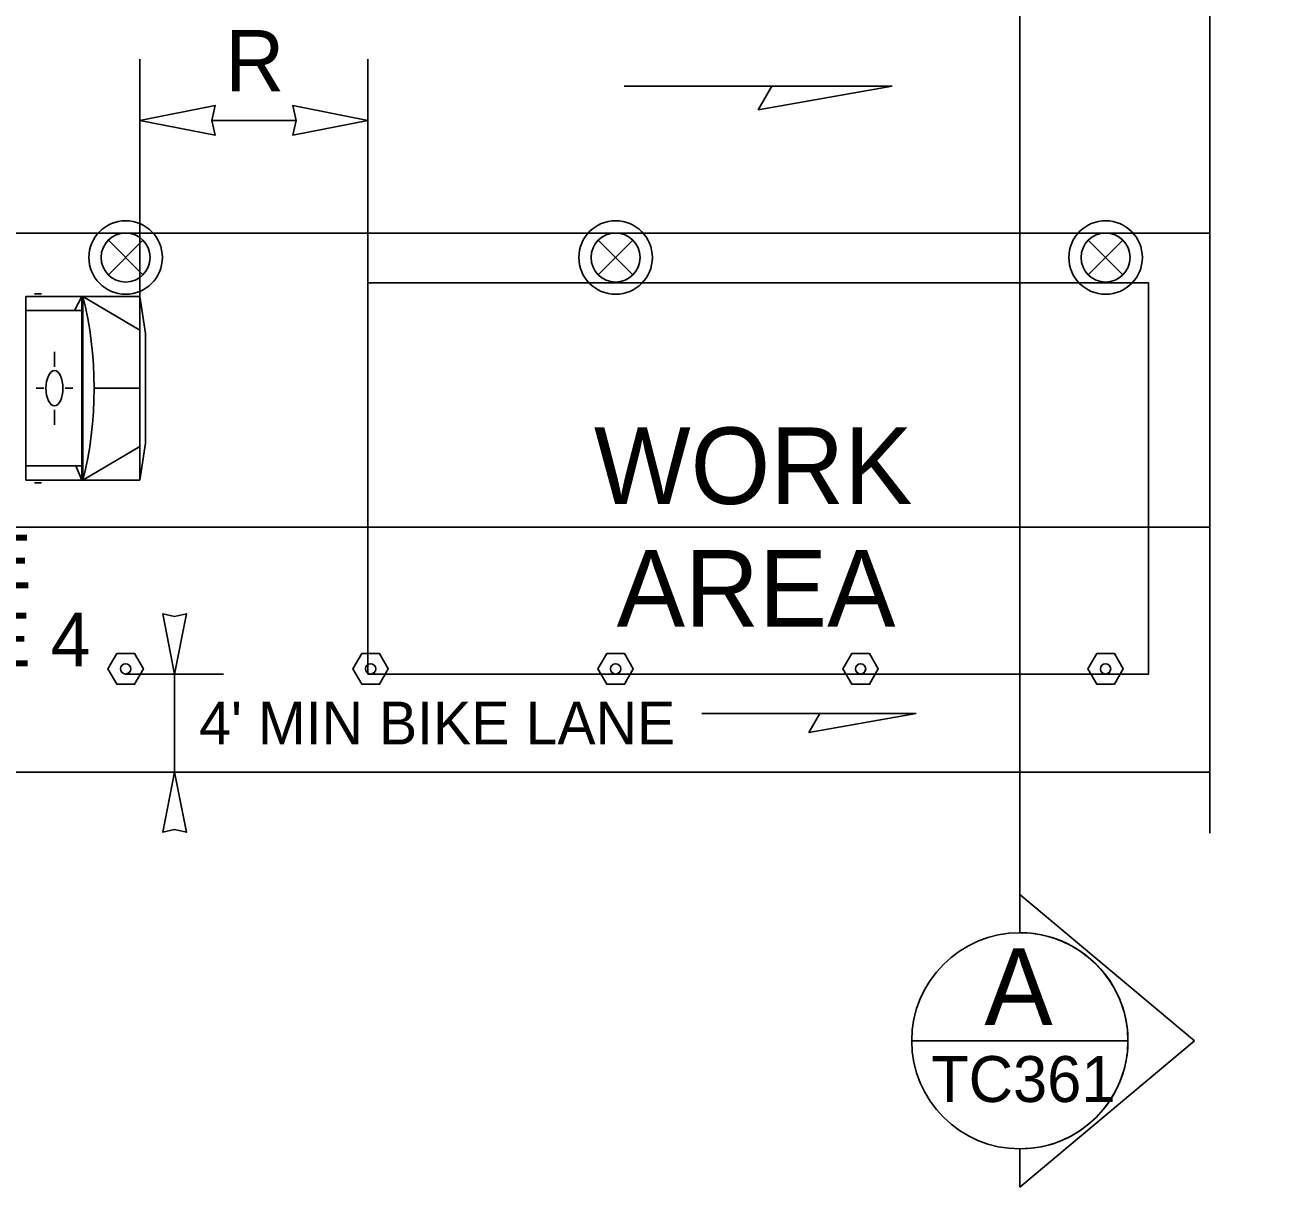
# Model space of a CAD drawing. Extents: x 99958 to 100176, y 99935 to 100011.
# Drawn here: x 100066.007 to 100067.635, y 99973.53 to 99975.048 of the extents above; entities that cross this region are included whole.
import ezdxf

# ---------------------------------------------------------------- set-up
doc = ezdxf.new("R2010")
doc.units = 0
for name, color, linetype in [('RD_ED_ShoulderPavedEdge', 7, 'Continuous'), ('RD_MK_LineEdgeYellow', 7, 'Continuous'), ('RD_MK_LineLane', 7, 'Continuous'), ('SH_TI_WZSectionCut', 7, 'Continuous'), ('TR_WZ_TrafficSafetyDrum', 7, 'Continuous'), ('TR_WZ_TransportableAttenuator', 7, 'Continuous'), ('TR_WZ_TubularMarker', 7, 'Continuous'), ('TR_WZ_WorkAreaLabel', 7, 'Continuous'), ('TR_WZ_WorkZoneDetails', 7, 'Continuous'), ('TR_WZ_WorkZoneTextCurrent', 7, 'Continuous')]:
    doc.layers.add(name, color=color, linetype=linetype)

msp = doc.modelspace()

# ---------------------------------------------------------------- linework, layer by layer
at = {"layer": 'RD_ED_ShoulderPavedEdge'}
msp.add_line((100064.6319, 99974.0724), (100067.555, 99974.0724), dxfattribs=at)
at = {"layer": 'RD_MK_LineEdgeYellow'}
msp.add_line((100064.8819, 99974.3924), (100067.555, 99974.3924), dxfattribs=at)
at = {"layer": 'RD_MK_LineLane'}
msp.add_lwpolyline([(100067.555, 99974.7764), (100060.32, 99974.7764)], dxfattribs=at)
at = {"layer": 'SH_TI_WZSectionCut'}
for p, q in [((100067.3069, 99975.1765), (100067.3069, 99973.9125)), ((100067.3069, 99973.9125), (100067.3069, 99973.8625)), ((100067.535, 99973.7213), (100067.3069, 99973.9125)), ((100067.3069, 99973.5302), (100067.535, 99973.7213)), ((100067.3069, 99973.5801), (100067.3069, 99973.5302))]:
    msp.add_line(p, q, dxfattribs=at)
msp.add_lwpolyline([(100067.1656, 99973.7213), (100067.4481, 99973.7213)], dxfattribs=at)
msp.add_circle((100067.3069, 99973.7213), 0.1412, dxfattribs=at)
msp.add_arc((100067.3069, 99973.7213), 0.1412, 269.9978, 90.0022, dxfattribs=at)
at = {"layer": 'TR_WZ_TrafficSafetyDrum'}
for p, q in [((100066.1163, 99974.7671), (100066.1615, 99974.7218)), ((100066.1615, 99974.7671), (100066.1163, 99974.7218)), ((100066.7563, 99974.7671), (100066.8015, 99974.7218)), ((100066.8015, 99974.7671), (100066.7563, 99974.7218)), ((100067.3963, 99974.7671), (100067.4415, 99974.7218)), ((100067.4415, 99974.7671), (100067.3963, 99974.7218))]:
    msp.add_line(p, q, dxfattribs=at)
for centre, radius in [((100066.1389, 99974.7445), 0.048), ((100066.1389, 99974.7445), 0.048), ((100066.7789, 99974.7445), 0.048), ((100066.7789, 99974.7445), 0.048), ((100067.4189, 99974.7445), 0.048), ((100067.4189, 99974.7445), 0.048), ((100066.1389, 99974.7445), 0.032), ((100066.7789, 99974.7445), 0.032), ((100067.4189, 99974.7445), 0.032)]:
    msp.add_circle(centre, radius, dxfattribs=at)
at = {"layer": 'TR_WZ_TransportableAttenuator'}
for p, q in [((100066.0084, 99974.6937), (100066.0084, 99974.4537)), ((100066.1576, 99974.6937), (100066.0084, 99974.6937)), ((100066.0288, 99974.6971), (100066.0198, 99974.6971)), ((100066.0817, 99974.6937), (100066.0722, 99974.6751)), ((100066.0817, 99974.6937), (100066.0817, 99974.4537)), ((100066.083, 99974.6937), (100066.083, 99974.4537)), ((100066.1576, 99974.6497), (100066.083, 99974.6937)), ((100066.1576, 99974.6937), (100066.1576, 99974.4537)), ((100066.1576, 99974.6937), (100066.165, 99974.6452)), ((100066.0817, 99974.6751), (100066.0084, 99974.6751)), ((100066.165, 99974.6452), (100066.165, 99974.5021)), ((100066.0459, 99974.6212), (100066.0459, 99974.6018)), ((100066.022, 99974.5738), (100066.032, 99974.5738)), ((100066.0347, 99974.5732), (100066.0347, 99974.5732)), ((100066.0697, 99974.5738), (100066.0597, 99974.5738)), ((100066.1576, 99974.5737), (100066.0977, 99974.5737)), ((100066.0459, 99974.5261), (100066.0459, 99974.5455)), ((100066.1576, 99974.4976), (100066.083, 99974.4537)), ((100066.1576, 99974.4537), (100066.165, 99974.5021)), ((100066.0817, 99974.4723), (100066.0084, 99974.4723)), ((100066.0738, 99974.4723), (100066.0817, 99974.4537)), ((100066.1576, 99974.4537), (100066.0084, 99974.4537)), ((100066.0288, 99974.4503), (100066.0198, 99974.4503))]:
    msp.add_line(p, q, dxfattribs=at)
msp.add_ellipse((100065.9764, 99974.5736), major_axis=(0, 0.2519), ratio=0.481608, start_param=4.215852, end_param=5.209111, dxfattribs=at)
msp.add_ellipse((100066.0459, 99974.5737), major_axis=(0, -0.0231), ratio=0.481608, dxfattribs=at)
at = {"layer": 'TR_WZ_TubularMarker'}
for points in [[(100066.1158, 99974.2071), (100066.1274, 99974.2271), (100066.1505, 99974.2271), (100066.162, 99974.2071), (100066.1505, 99974.1871), (100066.1274, 99974.1871)], [(100066.4358, 99974.2071), (100066.4474, 99974.2271), (100066.4705, 99974.2271), (100066.482, 99974.2071), (100066.4705, 99974.1871), (100066.4474, 99974.1871)], [(100066.7558, 99974.2071), (100066.7674, 99974.2271), (100066.7905, 99974.2271), (100066.802, 99974.2071), (100066.7905, 99974.1871), (100066.7674, 99974.1871)], [(100067.0758, 99974.2071), (100067.0874, 99974.2271), (100067.1105, 99974.2271), (100067.122, 99974.2071), (100067.1105, 99974.1871), (100067.0874, 99974.1871)], [(100067.3958, 99974.2071), (100067.4074, 99974.2271), (100067.4305, 99974.2271), (100067.442, 99974.2071), (100067.4305, 99974.1871), (100067.4074, 99974.1871)]]:
    msp.add_lwpolyline(points, close=True, dxfattribs=at)
for points in [[(100066.1274, 99974.1871), (100066.1505, 99974.1871), (100066.162, 99974.2071), (100066.1505, 99974.2271), (100066.1274, 99974.2271), (100066.1158, 99974.2071), (100066.1274, 99974.1871)], [(100066.4474, 99974.1871), (100066.4705, 99974.1871), (100066.482, 99974.2071), (100066.4705, 99974.2271), (100066.4474, 99974.2271), (100066.4358, 99974.2071), (100066.4474, 99974.1871)], [(100066.7674, 99974.1871), (100066.7905, 99974.1871), (100066.802, 99974.2071), (100066.7905, 99974.2271), (100066.7674, 99974.2271), (100066.7558, 99974.2071), (100066.7674, 99974.1871)], [(100067.0874, 99974.1871), (100067.1105, 99974.1871), (100067.122, 99974.2071), (100067.1105, 99974.2271), (100067.0874, 99974.2271), (100067.0758, 99974.2071), (100067.0874, 99974.1871)], [(100067.4074, 99974.1871), (100067.4305, 99974.1871), (100067.442, 99974.2071), (100067.4305, 99974.2271), (100067.4074, 99974.2271), (100067.3958, 99974.2071), (100067.4074, 99974.1871)]]:
    msp.add_lwpolyline(points, dxfattribs=at)
for centre in [(100066.1389, 99974.2071), (100066.4589, 99974.2071), (100066.7789, 99974.2071), (100067.0989, 99974.2071), (100067.4189, 99974.2071)]:
    msp.add_circle(centre, 0.00667, dxfattribs=at)
at = {"layer": 'TR_WZ_WorkZoneDetails'}
for p, q in [((100066.1576, 99974.6937), (100066.1576, 99975.0036)), ((100066.4554, 99974.7124), (100066.4554, 99975.0036)), ((100066.983, 99974.9684), (100066.7901, 99974.9684)), ((100066.3616, 99974.9236), (100066.2514, 99974.9236)), ((100066.2669, 99974.2004), (100066.1389, 99974.2004)), ((100066.2029, 99974.0724), (100066.2029, 99974.2004)), ((100067.0457, 99974.1488), (100066.8914, 99974.1488)), ((100066.2669, 99974.0724), (100066.1389, 99974.0724))]:
    msp.add_line(p, q, dxfattribs=at)
msp.add_lwpolyline([(100067.555, 99973.9924), (100067.555, 99975.083), (100067.635, 99975.083), (100067.475, 99975.2379), (100067.555, 99975.2379), (100067.555, 99976.3285)], dxfattribs=at)
for points in [[(100067.1402, 99974.9684), (100066.9652, 99974.9376), (100066.983, 99974.9684)], [(100066.1576, 99974.9236), (100066.2559, 99974.9429), (100066.2514, 99974.9236), (100066.2559, 99974.9044)], [(100066.4554, 99974.9236), (100066.3571, 99974.9429), (100066.3616, 99974.9236), (100066.3571, 99974.9044)], [(100066.4554, 99974.2004), (100066.4554, 99974.7114), (100067.475, 99974.7114), (100067.475, 99974.2004)], [(100066.2029, 99974.2004), (100066.2183, 99974.2791), (100066.2029, 99974.2754), (100066.1875, 99974.2791)], [(100067.1714, 99974.1488), (100067.0314, 99974.1241), (100067.0457, 99974.1488)], [(100066.2029, 99974.0724), (100066.2183, 99973.9938), (100066.2029, 99973.9975), (100066.1875, 99973.9938)]]:
    msp.add_lwpolyline(points, close=True, dxfattribs=at)

# ---------------------------------------------------------------- texts
at = {"layer": 'SH_TI_WZSectionCut'}
for s, height, rotation, p in [('A', 0.1, 0.01, (100067.2606, 99973.7419)), ('TC361', 0.06, 360, (100067.191, 99973.6413))]:
    msp.add_text(s, height=height, rotation=rotation, dxfattribs=at).set_placement(p)
at = {"layer": 'TR_WZ_WorkAreaLabel'}
for s, p in [('WORK', (100066.7506, 99974.4225)), ('AREA', (100066.7803, 99974.2624))]:
    msp.add_text(s, height=0.1, dxfattribs=at).set_placement(p)
at = {"layer": 'TR_WZ_WorkZoneTextCurrent'}
for s, height, p in [('R', 0.08, (100066.2689, 99974.9616)), ('SEE', 0.07, (100065.8286, 99974.3124)), ('NOTE 4', 0.07, (100065.755, 99974.2104)), ("4' MIN BIKE LANE", 0.056, (100066.2349, 99974.1084))]:
    msp.add_text(s, height=height, dxfattribs=at).set_placement(p)

doc.saveas('drawing.dxf')
